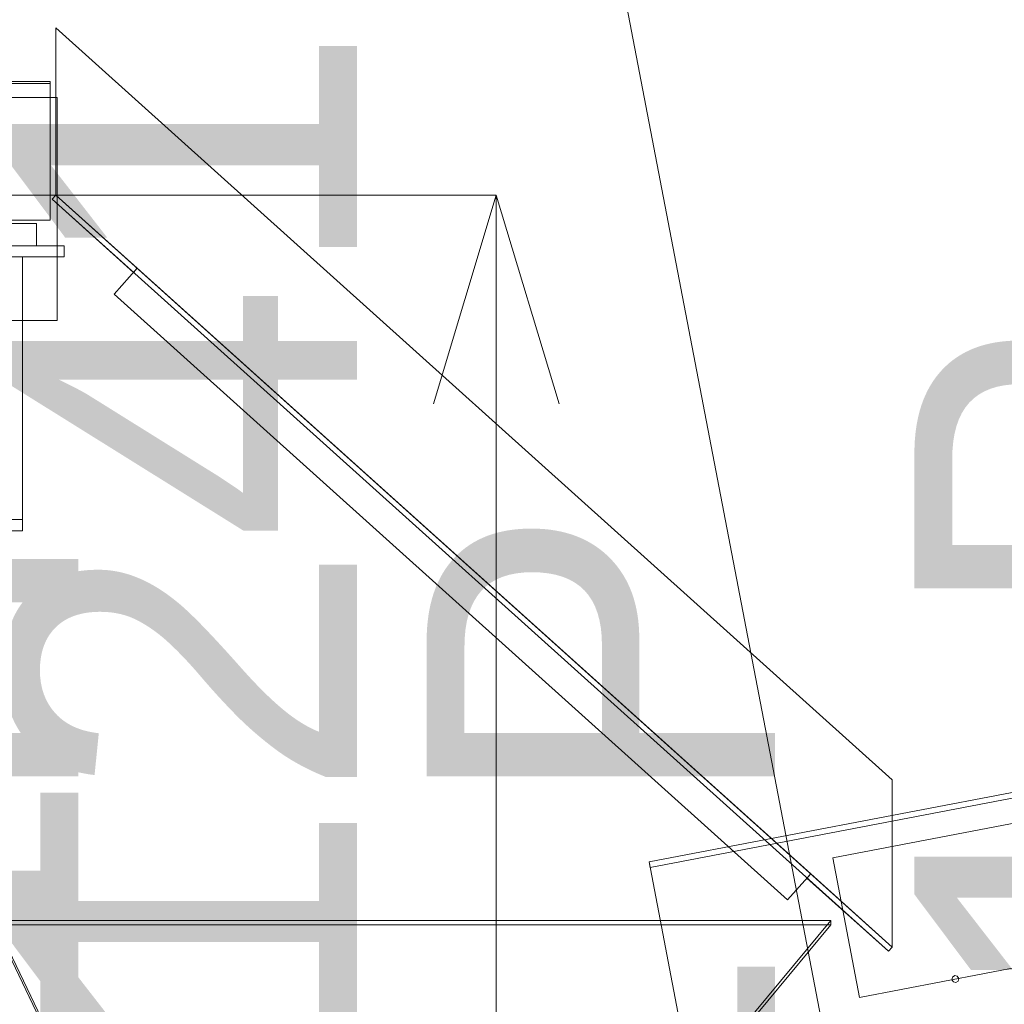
# Model space of a CAD drawing. Header units: millimetres. Extents: x -4395 to 65662, y -65530 to 6847.
# Tile 912 of 1034: x 26808 to 27515, y 660 to 1367. Entities that reach past the tile are written whole.
import ezdxf

# ---------------------------------------------------------------- set-up
doc = ezdxf.new("R2010")
doc.units = ezdxf.units.MM
for name, color, linetype, lineweight in [('COTAS_P', 1, 'Continuous', 0), ('lateral_C03', 7, 'Continuous', 0), ('lateral_C05', 7, 'Continuous', 0), ('lateral_CHUTE_GRIZZLY_SEPARADOR', 7, 'Continuous', 0)]:
    doc.layers.add(name, color=color, linetype=linetype, lineweight=lineweight)
doc.dimstyles.new('R19_100', dxfattribs={"dimtxt": 250, "dimasz": 150, "dimexe": 150, "dimexo": 80, "dimgap": 100, "dimtad": 1, "dimtih": 1, "dimtoh": 1, "dimdsep": 46, "dimcen": 0.09, "dimadec": 0, "dimazin": 0, "dimtfac": 1, "dimtdec": 4, "dimtofl": 0, "dimtmove": 0, "dimatfit": 3, "dimfxl": 1, "dimtolj": 1, "dimtzin": 0, "dimarcsym": 0})

# ---------------------------------------------------------------- blocks, each defined once
blk = doc.blocks.new('DIM_R33_9')
at = {"layer": 'COTAS_P'}
for p, q in [((26750.07, 1241), (27150.07, 1241)), ((27150.07, 1241), (27105.07, 1091)), ((27150.07, 0), (27150.07, 1241)), ((27150.07, 1241), (27195.07, 1091)), ((27150.07, 0), (27105.07, 150)), ((27150.07, 0), (27195.07, 150)), ((26750.07, 0), (27150.07, 0))]:
    blk.add_line(p, q, dxfattribs=at)
blk.add_text('1241 P', height=250, rotation=90, dxfattribs=at).set_placement((27050.07, 620.5))
blk = doc.blocks.new('DIM_R33_10')
at = {"layer": 'COTAS_P'}
for p, q in [((40881.56, 4063.78), (40725.76, 4079.71)), ((27230.5, 1444.88), (40881.56, 4063.78)), ((40881.56, 4063.78), (40742.72, 3991.32)), ((41051.13, 3179.9), (40881.56, 4063.78)), ((27230.5, 1444.88), (27369.33, 1517.34)), ((27400.07, 561), (27230.5, 1444.88)), ((27230.5, 1444.88), (27386.29, 1428.95))]:
    blk.add_line(p, q, dxfattribs=at)
blk.add_text('13900 P', height=250, rotation=10.86, dxfattribs=at).set_placement((34037.19, 2852.54))
blk = doc.blocks.new('DIM_R33_11')
at = {"layer": 'COTAS_P'}
for p, q in [((27400.07, 561), (27800.07, 561)), ((27800.07, 561), (27755.07, 411)), ((27800.07, 0), (27800.07, 561)), ((27800.07, 561), (27845.07, 411)), ((27800.07, 0), (27755.07, 150)), ((27800.07, 0), (27845.07, 150)), ((27400.07, 0), (27800.07, 0))]:
    blk.add_line(p, q, dxfattribs=at)
blk.add_text('561 P', height=250, rotation=90, dxfattribs=at).set_placement((27700.07, 280.5))
blk = doc.blocks.new('DIM_R33_16')
at = {"layer": 'COTAS_P'}
for p, q in [((27050.07, 291), (27450.07, 291)), ((27450.07, 291), (27405.07, 141)), ((27450.07, 0), (27450.07, 291)), ((27450.07, 291), (27495.07, 141)), ((27450.07, 0), (27405.07, 150)), ((27450.07, 0), (27495.07, 150)), ((27050.07, 0), (27450.07, 0))]:
    blk.add_line(p, q, dxfattribs=at)
blk.add_text('291 P', height=250, rotation=90, dxfattribs=at).set_placement((27350.07, 145.5))
blk = doc.blocks.new('DIM_R33_17')
at = {"layer": 'COTAS_P'}
for p, q in [((26550.07, 541), (26950.07, 541)), ((26950.07, 541), (26905.07, 391)), ((26950.07, 0), (26950.07, 541)), ((26950.07, 541), (26995.07, 391)), ((26950.07, 0), (26905.07, 150)), ((26950.07, 0), (26995.07, 150)), ((26550.07, 0), (26950.07, 0))]:
    blk.add_line(p, q, dxfattribs=at)
blk.add_text('541 P', height=250, rotation=90, dxfattribs=at).set_placement((26850.07, 270.5))
blk = doc.blocks.new('DIM_R33_18')
at = {"layer": 'COTAS_P'}
for p, q in [((26550.07, 291), (26950.07, 291)), ((26950.07, 291), (26905.07, 141)), ((26950.07, 0), (26950.07, 291)), ((26950.07, 291), (26995.07, 141)), ((26950.07, 0), (26905.07, 150)), ((26950.07, 0), (26995.07, 150)), ((26550.07, 0), (26950.07, 0))]:
    blk.add_line(p, q, dxfattribs=at)
blk.add_text('291 P', height=250, rotation=90, dxfattribs=at).set_placement((26850.07, 145.5))

msp = doc.modelspace()

# ---------------------------------------------------------------- linework, layer by layer
at = {"layer": 'lateral_C03'}
for p, q in [((27259.655, 762.147), (41107.13, 3418.726)), ((27260.408, 758.219), (41107.884, 3414.798)), ((27391.471, 765.035), (40890.305, 3354.728)), ((27410.689, 664.861), (40909.523, 3254.555)), ((27391.471, 765.035), (27410.689, 664.861)), ((27259.655, 762.147), (27353.86, 271.102)), ((27259.655, 762.147), (27260.408, 758.219)), ((27477.366, 679.453), (27476.98, 677.579)), ((27478.965, 680.505), (27477.366, 679.453)), ((27480.839, 680.119), (27478.965, 680.505)), ((27481.891, 678.521), (27480.839, 680.119)), ((27476.98, 677.579), (27478.033, 675.981)), ((27478.033, 675.981), (27479.907, 675.595)), ((27479.907, 675.595), (27481.505, 676.647)), ((27481.505, 676.647), (27481.891, 678.521))]:
    msp.add_line(p, q, dxfattribs=at)
at = {"layer": 'lateral_C05'}
for p, q in [((26670.067, 1322.5), (26830.067, 1322.5)), ((26830.067, 1321), (26830.067, 1322.5)), ((26670.067, 1321), (26830.067, 1321)), ((26830.067, 1223), (26830.067, 1321)), ((26665.067, 1311), (26835.067, 1311)), ((26835.067, 1151), (26835.067, 1311)), ((26670.067, 1223), (26830.067, 1223)), ((26680.067, 1220.5), (26820.067, 1220.5)), ((26807.847, 1220.5), (26808.132, 1220.5)), ((26808.132, 1220.5), (26808.409, 1220.5)), ((26808.409, 1220.5), (26808.679, 1220.5)), ((26808.679, 1220.5), (26808.94, 1220.5)), ((26808.94, 1220.5), (26809.191, 1220.5)), ((26809.191, 1220.5), (26809.433, 1220.5)), ((26809.433, 1220.5), (26809.664, 1220.5)), ((26809.664, 1220.5), (26809.884, 1220.5)), ((26809.884, 1220.5), (26810.092, 1220.5)), ((26810.092, 1220.5), (26810.288, 1220.5)), ((26810.288, 1220.5), (26810.472, 1220.5)), ((26810.472, 1220.5), (26810.643, 1220.5)), ((26810.643, 1220.5), (26810.8, 1220.5)), ((26810.8, 1220.5), (26810.943, 1220.5)), ((26810.943, 1220.5), (26811.073, 1220.5)), ((26811.073, 1220.5), (26811.188, 1220.5)), ((26811.188, 1220.5), (26811.288, 1220.5)), ((26811.288, 1220.5), (26811.373, 1220.5)), ((26811.373, 1220.5), (26811.443, 1220.5)), ((26811.443, 1220.5), (26811.497, 1220.5)), ((26811.497, 1220.5), (26811.536, 1220.5)), ((26811.536, 1220.5), (26811.56, 1220.5)), ((26820.067, 1204.5), (26820.067, 1220.5)), ((26660.067, 1204.5), (26840.067, 1204.5)), ((26680.067, 1204.5), (26820.067, 1204.5)), ((26807.847, 1204.5), (26808.132, 1204.5)), ((26808.132, 1204.5), (26808.409, 1204.5)), ((26808.409, 1204.5), (26808.679, 1204.5)), ((26808.679, 1204.5), (26808.94, 1204.5)), ((26808.94, 1204.5), (26809.191, 1204.5)), ((26809.191, 1204.5), (26809.433, 1204.5)), ((26809.433, 1204.5), (26809.664, 1204.5)), ((26809.664, 1204.5), (26809.884, 1204.5)), ((26809.884, 1204.5), (26810.092, 1204.5)), ((26810.092, 1204.5), (26810.288, 1204.5)), ((26810.288, 1204.5), (26810.472, 1204.5)), ((26810.472, 1204.5), (26810.643, 1204.5)), ((26810.643, 1204.5), (26810.8, 1204.5)), ((26810.8, 1204.5), (26810.943, 1204.5)), ((26810.943, 1204.5), (26811.073, 1204.5)), ((26811.073, 1204.5), (26811.188, 1204.5)), ((26811.188, 1204.5), (26811.288, 1204.5)), ((26811.288, 1204.5), (26811.373, 1204.5)), ((26811.373, 1204.5), (26811.443, 1204.5)), ((26811.443, 1204.5), (26811.497, 1204.5)), ((26811.497, 1204.5), (26811.536, 1204.5)), ((26811.536, 1204.5), (26811.56, 1204.5)), ((26840.067, 1196.5), (26840.067, 1204.5)), ((26660.067, 1196.5), (26840.067, 1196.5)), ((26770.067, 1196.5), (26810.067, 1196.5)), ((26810.067, 1008), (26810.067, 1196.5)), ((26665.067, 1151), (26835.067, 1151)), ((26770.067, 1008), (26810.067, 1008)), ((26810.067, 1000), (26810.067, 1008)), ((26770.067, 1000), (26810.067, 1000))]:
    msp.add_line(p, q, dxfattribs=at)
at = {"layer": 'lateral_CHUTE_GRIZZLY_SEPARADOR'}
for p, q in [((26834.067, 1241), (26834.067, 1361)), ((26834.067, 1361), (27434.067, 821)), ((26834.067, 1241), (26831.392, 1238.027)), ((26831.392, 1238.027), (26889.821, 1185.44)), ((26831.392, 1238.027), (27431.392, 698.027)), ((27434.067, 701), (26834.067, 1241)), ((26834.067, 1241), (26892.497, 1188.414)), ((26892.497, 1188.414), (26875.773, 1169.831)), ((26892.497, 1188.414), (26889.821, 1185.44)), ((26892.497, 1188.414), (27375.638, 753.586)), ((26875.773, 1169.831), (27358.914, 735.004)), ((27434.067, 821), (27434.067, 701)), ((27375.638, 753.586), (27358.914, 735.004)), ((27375.638, 753.586), (27372.962, 750.613)), ((27372.962, 750.613), (27431.392, 698.027)), ((27375.638, 753.586), (27434.067, 701)), ((26790.067, 720.004), (26900.067, 491)), ((27390.067, 720.004), (26790.067, 720.004)), ((26790.067, 717.004), (27390.067, 717.004)), ((26900.067, 488), (26790.067, 717.004)), ((27200.067, 491), (27390.067, 720.004)), ((27390.067, 717.004), (27200.067, 488)), ((27390.067, 720.004), (27390.067, 717.004)), ((27434.067, 701), (27431.392, 698.027))]:
    msp.add_line(p, q, dxfattribs=at)

# ---------------------------------------------------------------- dimensions: what is measured, and where the dimension line sits
at = {"layer": 'COTAS_P'}
for p1, p2, distance, picture, middle in [((27400.067, 561), (41051.125, 3179.897), 900, 'DIM_R33_10', (34056.027, 2754.33)), ((26750.067, 0), (26750.067, 1241), -400, 'DIM_R33_9', (27150.067, 620.5)), ((27400.067, 0), (27400.067, 561), -400, 'DIM_R33_11', (27800.067, 280.5)), ((26550.067, 0), (26550.067, 541), -400, 'DIM_R33_17', (26950.067, 270.5)), ((26550.067, 0), (26550.067, 291), -400, 'DIM_R33_18', (26950.067, 145.5)), ((27050.067, 0), (27050.067, 291), -400, 'DIM_R33_16', (27450.067, 145.5))]:
    dim = msp.add_aligned_dim(p1=p1, p2=p2, distance=distance, text='<> P', dimstyle='R19_100', dxfattribs=at)
    dim.commit()
    dim.dimension.update_dxf_attribs({"geometry": picture, "text_midpoint": middle})

doc.saveas('drawing.dxf')
